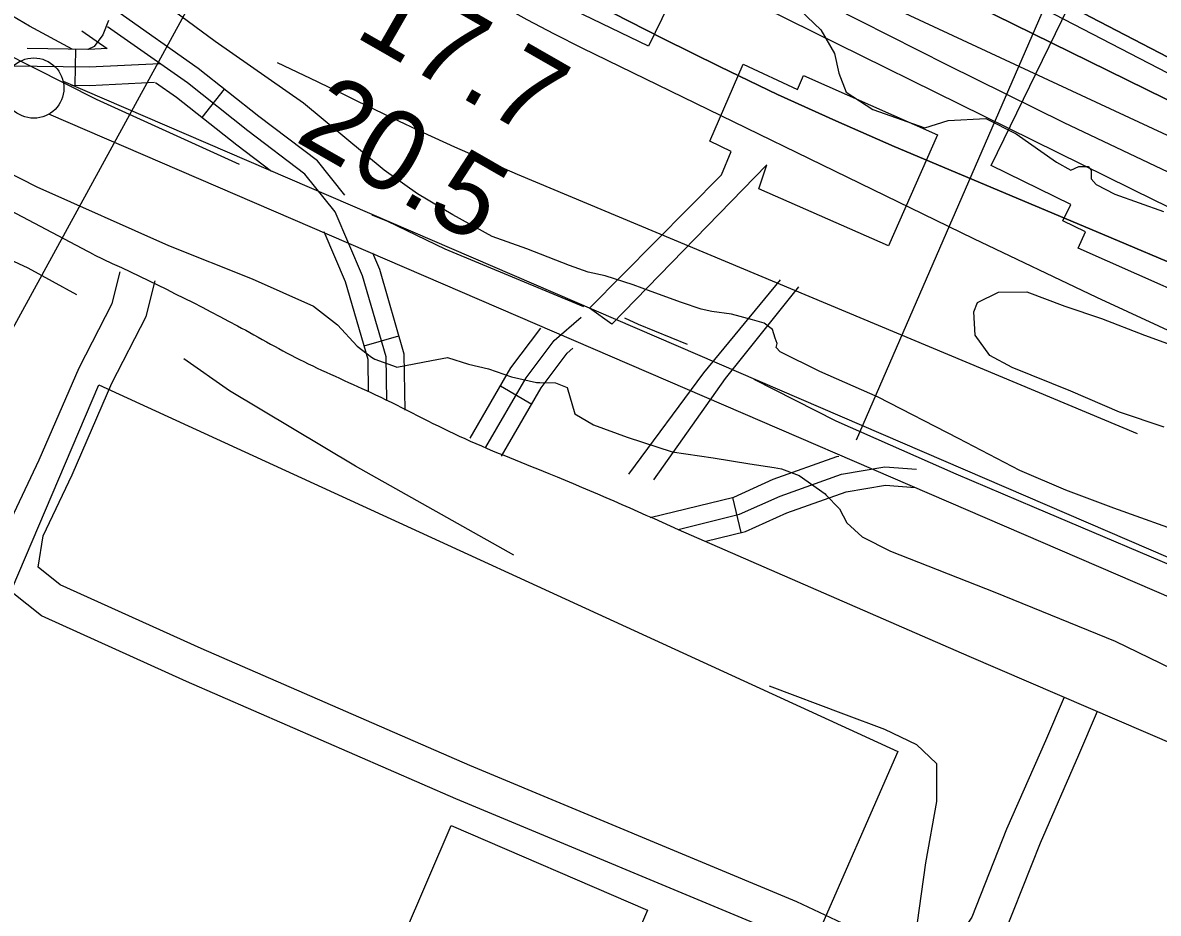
# Model space of a CAD drawing. Extents: x 3535183 to 3573198, y 534952 to 560562.
# Drawn here: x 3553490 to 3554433, y 545059 to 545798 of the extents above; entities that cross this region are included whole.
import ezdxf

# ---------------------------------------------------------------- set-up
doc = ezdxf.new("R2010")
doc.units = 0
for name, color, linetype in [('V-BLDG-OTLN', 7, 'Continuous'), ('V-FLOD-BASE', 7, 'Continuous'), ('V-LEVE-TOET', 7, 'Continuous'), ('V-RIVR-EDGE', 7, 'Continuous'), ('V-RIVR-RANG', 7, 'Continuous'), ('V-ROAD-CNTR', 7, 'Continuous'), ('V-RRAP-RVMT', 7, 'Continuous'), ('V-SITE-OTLN', 7, 'Continuous'), ('V-SITE-VEGE', 7, 'Continuous'), ('V-SURV-LINE', 7, 'Continuous'), ('V-TOPO-DPTH', 7, 'Continuous'), ('V-TOPO-MINR', 7, 'Continuous'), ('V-TOPO-SHOR', 7, 'Continuous'), ('V-TOPO-WATR', 7, 'Continuous'), ('V-UTIL-LINE', 7, 'Continuous')]:
    doc.layers.add(name, color=color, linetype=linetype)

msp = doc.modelspace()

# ---------------------------------------------------------------- linework, layer by layer
at = {"layer": 'V-BLDG-OTLN'}
for points in [[(3553979.17, 545547.88), (3553960.76, 545561.4), (3554070.25, 545671.95), (3554078.26, 545691.16), (3554060.44, 545699.82), (3554088.03, 545763.6), (3554133.27, 545742.62), (3554138.35, 545754.28), (3554249.43, 545704.97), (3554208.82, 545613.08), (3554101.15, 545660.25), (3554107.78, 545680.18)], [(3553967.44, 544970.83), (3553806.41, 545040.13), (3553845.95, 545132.01), (3554008.84, 545061.91), (3553990.99, 545020.42), (3554008.55, 545012.87), (3554009.47, 545015.02), (3554018.51, 545011.13), (3554020.44, 545015.64), (3554039.08, 545007.62), (3554040.84, 545011.71), (3554058.6, 545004.06), (3554057.07, 545000.49), (3554077.09, 544991.87), (3554053.03, 544935.95), (3553996.45, 544960.3), (3554000.71, 544970.2), (3553972.42, 544982.38)]]:
    msp.add_lwpolyline(points, close=True, dxfattribs=at)
at = {"layer": 'V-FLOD-BASE'}
for points in [[(3552728.51, 546201.89), (3552782.93, 546162.25), (3552866.67, 546111.89), (3552981.39, 546048.98), (3553130.26, 545964.69), (3553260.29, 545890.72), (3553422.02, 545799.82), (3553551.3, 545734.6), (3553670.03, 545680.74)], [(3553956.08, 545562.48), (3553840.94, 545610.22), (3553793.38, 545633.02), (3553780.4, 545638.52)], [(3554041.87, 545531.04), (3554001.18, 545547.59), (3553989.94, 545553.06)], [(3554625.86, 545269.45), (3554474.4, 545334.53), (3554329.85, 545395.96), (3554264.93, 545423.48), (3554165.43, 545467.41), (3554097.16, 545501.98)]]:
    msp.add_lwpolyline(points, dxfattribs=at)
at = {"layer": 'V-LEVE-TOET'}
for points in [[(3553561.45, 545800.02), (3553556.84, 545787.9), (3553549.66, 545778.44), (3553544.37, 545775.92), (3553531.28, 545776.19), (3553495.88, 545795.25), (3553444.12, 545825.99)], [(3554522.25, 545350.03), (3554395.71, 545395.39), (3554355.85, 545410.17), (3554317.77, 545426.66), (3554266.8, 545453.02), (3554200.28, 545487.55), (3554151.82, 545508.62), (3554118.97, 545525), (3554115.55, 545528.57), (3554116.5, 545532.04), (3554114.84, 545536.44), (3554112.37, 545543.47), (3554105.49, 545548.85), (3554095.95, 545551.66), (3554078.58, 545556.38), (3554062.03, 545558.47), (3554053.34, 545560.39), (3554036.87, 545565.96), (3554011.73, 545575.2), (3553997.01, 545580.74), (3553973.58, 545588.2), (3553959.68, 545591.11), (3553944.08, 545596.66), (3553908.56, 545610.48), (3553879.96, 545620.67), (3553847.15, 545638.8), (3553817.82, 545655.98), (3553790.28, 545675.75), (3553723.31, 545731.24), (3553650.15, 545782.5), (3553599.4, 545820.2)], [(3553419.86, 545703.8), (3553502.07, 545661.9), (3553611.26, 545613.34), (3553680.65, 545585.69), (3553731.77, 545562.79), (3553751.57, 545547.52), (3553767.83, 545529.7), (3553779.88, 545520.71), (3553782.47, 545518.91), (3553800.31, 545512.56), (3553800.7, 545512.42), (3553829.67, 545517.95), (3553842.83, 545520.3), (3553860.21, 545514.7), (3553876.74, 545510.87), (3553895.85, 545504.36), (3553916.73, 545499.56), (3553919.53, 545499.5), (3553932.46, 545499.24), (3553942.01, 545495.55), (3553948.56, 545473.56), (3553964.11, 545464.49), (3553991.88, 545454.31), (3554029.24, 545442.18), (3554063.24, 545437.12), (3554093.74, 545432.12), (3554113.79, 545429.09), (3554119.89, 545428.09), (3554134.64, 545422.55), (3554156.19, 545407.24), (3554156.86, 545406.54), (3554168.18, 545394.76), (3554174.06, 545383.27), (3554186.94, 545371.64), (3554210.31, 545359.8), (3554297.05, 545325.68), (3554396.79, 545285.17), (3554472.12, 545248.66)]]:
    msp.add_lwpolyline(points, dxfattribs=at)
at = {"layer": 'V-RIVR-EDGE'}
msp.add_lwpolyline([(3554117.94, 545825.34), (3554152.67, 545792.23), (3554164.03, 545772.39), (3554167.59, 545756.18), (3554173.56, 545740.55), (3554195.73, 545726.09), (3554238.92, 545710.98), (3554258.14, 545716.93), (3554289.37, 545718.66), (3554314.55, 545705.99), (3554348.11, 545682.49), (3554360.1, 545675.86), (3554366.71, 545678.84), (3554374.51, 545678.82), (3554376.91, 545675.82), (3554376.89, 545668.61), (3554381.08, 545663.8), (3554396.67, 545655.96), (3554436.86, 545641.45)], dxfattribs=at)
at = {"layer": 'V-RIVR-RANG'}
msp.add_line((3554182.3, 545452.05), (3554588.76, 546387.57), dxfattribs=at)
at = {"layer": 'V-ROAD-CNTR'}
for p, q in [((3553534.19, 545776.22), (3553533.74, 545746.22)), ((3553639.21, 545719.35), (3553657.83, 545742.88)), ((3553773.68, 545530.06), (3553802.49, 545538.43)), ((3553886.76, 545496.72), (3553912.7, 545481.66)), ((3554079.19, 545404.28), (3554086.35, 545375.14))]:
    msp.add_line(p, q, dxfattribs=at)
for points in [[(3553757.75, 545655.1), (3553735.05, 545683.35), (3553686.38, 545720.28), (3553636.01, 545760.14), (3553569.2, 545806.96)], [(3553560.39, 545776.5), (3553539.53, 545791.13)], [(3553792.52, 545484.81), (3553791.99, 545520.79), (3553772.42, 545588.21), (3553749.73, 545641.14), (3553724.51, 545672.51), (3553677.19, 545708.42), (3553627.04, 545748.1), (3553560.59, 545794.68)], [(3553604.25, 545764.08), (3553545.55, 545761.05), (3553480.66, 545762.03), (3553446.2, 545762.37), (3553383.24, 545771.48), (3553335.79, 545776.99), (3553279.27, 545778.07), (3553235.11, 545774.41)], [(3553493.97, 545776.83), (3553545.27, 545776.05), (3553560.31, 545776.83)], [(3553530.72, 545746.27), (3553545.82, 545746.04), (3553599.69, 545748.83)], [(3553696.84, 545674.68), (3553668.01, 545696.57), (3553618.08, 545736.07), (3553600.62, 545748.3)], [(3553549.72, 545605.51), (3553465.05, 545650.09)], [(3553777.42, 545491.97), (3553777.02, 545518.55), (3553758.27, 545583.14), (3553740.5, 545624.6)], [(3553807.65, 545476.55), (3553806.96, 545523.03), (3553786.57, 545593.27), (3553780.79, 545606.75)], [(3554258.29, 544994.99), (3554251.08, 544991.77), (3554208.02, 545000.19), (3554120.5, 545041.35), (3553849.71, 545154.27), (3553626.34, 545251.48), (3553505.83, 545306.07), (3553470.57, 545333.92), (3553478.51, 545381.54), (3553504, 545435.45), (3553537.12, 545511.85), (3553564.54, 545565.09), (3553571.18, 545591.35)], [(3554354.42, 545238.55), (3554338.91, 545202.4), (3554306.77, 545129.08), (3554277.99, 545056.19), (3554259.62, 545028.44), (3554247.52, 545023.04), (3554217.43, 545028.92), (3554132.66, 545068.78), (3553861.47, 545181.87), (3553638.51, 545278.9), (3553521.54, 545331.89), (3553503.07, 545346.47), (3553507.41, 545372.49), (3553531.33, 545423.07), (3553564.25, 545499), (3553592.78, 545554.4), (3553600.26, 545584)], [(3553874.63, 545445.95), (3553908.01, 545503.45), (3553931.2, 545534.4), (3553953.77, 545553.68)], [(3553861.66, 545453.48), (3553895.48, 545511.74), (3553920.18, 545544.7)], [(3553887.6, 545438.42), (3553920.54, 545495.16), (3553942.2, 545524.07), (3553946.91, 545528.09)], [(3554011.07, 545387.55), (3554080.33, 545404.56), (3554113.16, 545419.35), (3554165.95, 545438.1), (3554167.65, 545438.39)], [(3554034.21, 545377.78), (3554085.25, 545390.32), (3554118.76, 545405.42), (3554169.73, 545423.53), (3554205.64, 545429.54), (3554232.02, 545427.58)], [(3554057.31, 545368.01), (3554090.16, 545376.08), (3554124.37, 545391.49), (3554173.51, 545408.95), (3554206.33, 545414.45), (3554230.91, 545412.62)], [(3554034.21, 545377.78), (3554275.46, 545272.52), (3554669.54, 545102.99), (3554847.57, 545028.63)], [(3554381.98, 545226.71), (3554366.43, 545190.46), (3554334.47, 545117.55), (3554304.74, 545042.25), (3554283.89, 545010.75)]]:
    msp.add_lwpolyline(points, dxfattribs=at)
msp.add_spline([(3553549.72, 545605.51), (3553668.52, 545546.65), (3553723.62, 545516.91), (3553783, 545489.51), (3553852.59, 545455.14), (3553926.97, 545424.12), (3554034.21, 545377.78)], degree=3, dxfattribs=at)
at = {"layer": 'V-RRAP-RVMT'}
msp.add_lwpolyline([(3554509.56, 545547.51), (3554366.13, 545611.11), (3554372.07, 545624.51), (3554353.32, 545633.65), (3554360.09, 545647.36), (3554293.86, 545679.72), (3554363.34, 545822.36), (3554312.05, 545847.63), (3554316.33, 545856.4), (3554202.88, 545911.74), (3554207.36, 545920.85), (3554127.61, 545959.73), (3554112.54, 545925.6), (3554086.68, 545936.91), (3554009.55, 545778.52), (3553893.3, 545835.07), (3553889.67, 545827.99), (3553767.3, 545890.27), (3553763.22, 545882.91), (3553645.08, 545947.52), (3553640.08, 545938.95), (3553516.56, 546010.8), (3553518.56, 546014.11), (3553414.83, 546079.93)], dxfattribs=at)
at = {"layer": 'V-SITE-OTLN'}
msp.add_lwpolyline([(3554146.43, 545033.57), (3554100.95, 544929.95), (3553788.19, 544189.9), (3553681.49, 544225.16), (3553597.77, 544105.68), (3553480.56, 544032.35), (3553469.46, 544028.45), (3553311.18, 544100.57), (3553354.73, 544208.48), (3553114.5, 544313.98), (3553288.14, 544719.46), (3553180.4, 544771.26), (3553385.15, 545216.04), (3553426.11, 545198.67), (3553553.48, 545497.67), (3554216.57, 545193.38)], close=True, dxfattribs=at)
at = {"layer": 'V-SITE-VEGE'}
msp.add_lwpolyline([(3554437.53, 545462.44), (3554400.42, 545474.95), (3554359.96, 545492.38), (3554311.23, 545512.06), (3554292.76, 545522.12), (3554280.65, 545538.97), (3554279.66, 545558.36), (3554282.58, 545565.91), (3554300.05, 545574.56), (3554323.58, 545574.77), (3554355.17, 545563.05), (3554385.4, 545552.75), (3554421.1, 545538.88), (3554449.26, 545528.62)], dxfattribs=at)
at = {"layer": 'V-SURV-LINE'}
for points in [[(3553523.84, 545749.67), (3554814.65, 545193.56)], [(3554802.8, 545166), (3553511.99, 545722.11)]]:
    msp.add_lwpolyline(points, dxfattribs=at)
msp.add_circle((3553499.56, 545743.8), 25, dxfattribs=at)
at = {"layer": 'V-TOPO-DPTH'}
for points in [[(3555240.59, 545358.5), (3555185.55, 545382.07), (3555130.66, 545405.99), (3555075.87, 545430.14), (3555017.31, 545456.16), (3554991.9, 545467.53), (3554966.52, 545478.96), (3554941.19, 545490.51), (3554915.89, 545502.12), (3554890.66, 545513.89), (3554865.49, 545525.77), (3554840.4, 545537.83), (3554815.38, 545550.02), (3554061.26, 545920.46), (3554027.73, 545937.52), (3553994.53, 545955.18), (3553961.83, 545973.75), (3553929.46, 545992.93), (3553920.7, 545998.29), (3553884.62, 546021.2), (3553849.1, 546044.92), (3553814.4, 546069.83), (3553780.26, 546095.55), (3553013.25, 546694.02)], [(3555240.59, 545358.5), (3555185.55, 545382.07), (3555130.66, 545405.99), (3555075.87, 545430.14), (3555017.31, 545456.16), (3554991.9, 545467.53), (3554966.52, 545478.96), (3554941.19, 545490.51), (3554915.89, 545502.12), (3554890.66, 545513.89), (3554865.49, 545525.77), (3554840.4, 545537.83), (3554815.38, 545550.02), (3554061.26, 545920.46), (3554027.73, 545937.52), (3553994.53, 545955.18), (3553961.83, 545973.75), (3553929.46, 545992.93), (3553920.7, 545998.29), (3553884.62, 546021.2), (3553849.1, 546044.92), (3553814.4, 546069.83), (3553780.26, 546095.55), (3553013.25, 546694.02)], [(3553051.67, 546578.06), (3553949.77, 545925.35), (3553959.74, 545918.45), (3553969.89, 545911.86), (3553980.33, 545905.74), (3553990.96, 545899.92), (3554161.1, 545811.84), (3554257.34, 545763.04), (3554354.11, 545715.31), (3554451.66, 545669.21), (3554549.73, 545624.2), (3554925.26, 545455.62), (3554937.45, 545450.18), (3554949.66, 545444.79), (3554961.9, 545439.46), (3554974.15, 545434.17), (3555193.98, 545339.91), (3555316.35, 545287.99), (3555438.98, 545236.68), (3555562, 545186.31), (3555685.27, 545136.55), (3556000.9, 545010.53)], [(3553051.67, 546578.06), (3553949.77, 545925.35), (3553959.74, 545918.45), (3553969.89, 545911.86), (3553980.33, 545905.74), (3553990.96, 545899.92), (3554161.1, 545811.84), (3554257.34, 545763.04), (3554354.11, 545715.31), (3554451.66, 545669.21), (3554549.73, 545624.2), (3554925.26, 545455.62), (3554937.45, 545450.18), (3554949.66, 545444.79), (3554961.9, 545439.46), (3554974.15, 545434.17), (3555193.98, 545339.91), (3555316.35, 545287.99), (3555438.98, 545236.68), (3555562, 545186.31), (3555685.27, 545136.55), (3556000.9, 545010.53)], [(3553397.49, 546421.52), (3553499.24, 546348.62), (3553601.93, 546277.02), (3553993.51, 546009.56), (3554005.67, 546001.55), (3554018, 545993.81), (3554030.58, 545986.49), (3554043.33, 545979.45), (3554376.67, 545802.52), (3554476.06, 545750.81), (3554576, 545700.18), (3554676.74, 545651.19), (3554778.03, 545603.3), (3554931.68, 545532.18), (3554956.58, 545520.72), (3554981.51, 545509.33), (3555006.49, 545498.06), (3555031.5, 545486.85), (3555732.41, 545174.71), (3555787.25, 545150.49), (3555842.19, 545126.51), (3555897.28, 545102.89), (3555952.47, 545079.5), (3556057.14, 545035.53)], [(3556057.14, 545035.53), (3555952.47, 545079.5), (3555897.28, 545102.89), (3555842.19, 545126.51), (3555787.25, 545150.49), (3555732.41, 545174.71), (3555031.5, 545486.85), (3555006.49, 545498.06), (3554981.51, 545509.33), (3554956.58, 545520.72), (3554931.68, 545532.18), (3554778.03, 545603.3), (3554676.74, 545651.19), (3554576, 545700.18), (3554476.06, 545750.81), (3554376.67, 545802.52), (3554043.33, 545979.45), (3554030.58, 545986.49), (3554018, 545993.81), (3554005.67, 546001.55), (3553993.51, 546009.56), (3553601.93, 546277.02), (3553499.24, 546348.62), (3553397.49, 546421.52)], [(3554459.51, 545591.57), (3554386.38, 545622.56), (3554213.48, 545695.47), (3554164.93, 545716.59), (3554116.71, 545738.42), (3554069, 545761.34), (3554021.62, 545784.97), (3553938.64, 545827.52), (3553933.07, 545830.52), (3553927.57, 545833.65), (3553922.21, 545836.99), (3553916.92, 545840.47), (3553271.91, 546283.15)]]:
    msp.add_lwpolyline(points, dxfattribs=at)
at = {"layer": 'V-TOPO-MINR'}
for points in [[(3553013.25, 546694.02), (3553780.26, 546095.55), (3553814.4, 546069.83), (3553849.1, 546044.92), (3553884.62, 546021.2), (3553920.7, 545998.29), (3553929.46, 545992.93), (3553961.83, 545973.75), (3553994.53, 545955.18), (3554027.73, 545937.52), (3554061.26, 545920.46), (3554815.38, 545550.02), (3554840.4, 545537.83), (3554865.49, 545525.77), (3554890.66, 545513.89), (3554915.89, 545502.12), (3554941.19, 545490.51), (3554966.52, 545478.96), (3554991.9, 545467.53), (3555017.31, 545456.16), (3555075.87, 545430.14), (3555130.66, 545405.99), (3555185.55, 545382.07), (3555240.59, 545358.5)], [(3552941.67, 546623.62), (3553555.94, 546149.76), (3553620, 546101.97), (3553685.03, 546055.59), (3553751.53, 546011.33), (3553818.99, 545968.49), (3553909.39, 545913.11), (3553932.57, 545899.34), (3553955.99, 545886), (3553979.76, 545873.3), (3554003.78, 545861.04), (3554430.13, 545650.62), (3554513.73, 545610.13), (3554597.72, 545570.47), (3554682.3, 545532.08), (3554767.26, 545494.52), (3554888.68, 545441.92), (3554913.25, 545431.35), (3554937.85, 545420.87), (3554962.5, 545410.5), (3554987.19, 545400.22), (3555563.75, 545161.73)], [(3552812.5, 546525.75), (3553506.19, 546051.17), (3553571.84, 546007.14), (3553638.02, 545963.93), (3553704.98, 545921.96), (3553772.46, 545880.8), (3553864.15, 545826.04), (3553886.34, 545813.16), (3553908.74, 545800.67), (3553931.45, 545788.76), (3553954.37, 545777.23), (3554279.22, 545618.99), (3554381.41, 545570.33), (3554484.17, 545522.92), (3554587.76, 545477.36), (3554691.91, 545433.05), (3554867.39, 545360.24), (3554884.24, 545353.31), (3554901.12, 545346.44), (3554918.04, 545339.69), (3554934.99, 545333), (3555108, 545265.34), (3555211.51, 545224.96), (3555315.06, 545184.7)], [(3553397.49, 546421.52), (3553499.24, 546348.62), (3553601.93, 546277.02), (3553993.51, 546009.56), (3554005.67, 546001.55), (3554018, 545993.81), (3554030.58, 545986.49), (3554043.33, 545979.45), (3554376.67, 545802.52), (3554476.06, 545750.81), (3554576, 545700.18), (3554676.74, 545651.19), (3554778.03, 545603.3), (3554931.68, 545532.18), (3554956.58, 545520.72), (3554981.51, 545509.33), (3555006.49, 545498.06), (3555031.5, 545486.85), (3555732.41, 545174.71), (3555787.25, 545150.49), (3555842.19, 545126.51), (3555897.28, 545102.89), (3555952.47, 545079.5), (3556057.14, 545035.53)], [(3553443.7, 546369.23), (3553534.91, 546299.97), (3553627.31, 546232.39), (3553721.51, 546167.33), (3553816.9, 546103.95), (3553971.81, 546004.02), (3553990.8, 545992.15), (3554010, 545980.64), (3554029.52, 545969.69), (3554049.26, 545959.1), (3554596.68, 545675.33), (3554658.84, 545643.65), (3554721.28, 545612.52), (3554784.13, 545582.25), (3554847.26, 545552.54), (3554908.8, 545524.08), (3554941.4, 545509.09), (3554974.04, 545494.2), (3555006.74, 545479.45), (3555039.49, 545464.8), (3555246.72, 545372.6)], [(3553402.51, 546361.87), (3553496.13, 546286.41), (3553590.62, 546212.07), (3553686.4, 546139.41), (3553783.05, 546067.86), (3553972.11, 545930.47), (3553974.92, 545928.53), (3553977.78, 545926.67), (3553980.71, 545924.94), (3553983.71, 545923.3), (3554033.84, 545897.2), (3554062.03, 545882.76), (3554090.34, 545868.58), (3554118.85, 545854.77), (3554147.47, 545841.21), (3554953.86, 545465.97)], [(3553271.91, 546283.15), (3553916.92, 545840.47), (3553922.21, 545836.99), (3553927.57, 545833.65), (3553933.07, 545830.52), (3553938.64, 545827.52), (3554021.62, 545784.97), (3554069, 545761.34), (3554116.71, 545738.42), (3554164.93, 545716.59), (3554213.48, 545695.47), (3554386.38, 545622.56), (3554459.51, 545591.57)], [(3553701.53, 545764.92), (3553723.58, 545754.45), (3553734.6, 545749.2), (3553745.61, 545743.94), (3553756.61, 545738.65), (3553767.61, 545733.35), (3553796.91, 545719.19), (3553822.65, 545707.01), (3553848.51, 545695.11), (3553874.57, 545683.63), (3553900.75, 545672.43), (3554415.17, 545457.37)]]:
    msp.add_lwpolyline(points, dxfattribs=at)
at = {"layer": 'V-TOPO-SHOR'}
for points in [[(3553535.24, 545572.22), (3553495.02, 545594.58), (3553467.11, 545607.22), (3553445.07, 545611.69), (3553416.87, 545610.25), (3553388.63, 545606.8), (3553373.24, 545608.46), (3553353.87, 545612.21), (3553329.33, 545625.45)], [(3553897.91, 545356.34), (3553766.63, 545430.1), (3553661.94, 545492.6), (3553624.02, 545519.19)], [(3554109.64, 545248.08), (3554171.53, 545224.69), (3554205.47, 545211.93), (3554232.04, 545199.31), (3554248.49, 545183.56), (3554248.52, 545152.03), (3554239.43, 545101.25), (3554230.66, 545037.76)]]:
    msp.add_lwpolyline(points, dxfattribs=at)
at = {"layer": 'V-TOPO-WATR'}
msp.add_lwpolyline([(3553051.67, 546578.06), (3553949.77, 545925.35), (3553959.74, 545918.45), (3553969.89, 545911.86), (3553980.33, 545905.74), (3553990.96, 545899.92), (3554161.1, 545811.84), (3554257.34, 545763.04), (3554354.11, 545715.31), (3554451.66, 545669.21), (3554549.73, 545624.2), (3554925.26, 545455.62), (3554937.45, 545450.18), (3554949.66, 545444.79), (3554961.9, 545439.46), (3554974.15, 545434.17), (3555193.98, 545339.91), (3555316.35, 545287.99), (3555438.98, 545236.68), (3555562, 545186.31), (3555685.27, 545136.55), (3556000.9, 545010.53)], dxfattribs=at)
at = {"layer": 'V-UTIL-LINE'}
msp.add_line((3553438.22, 545464.39), (3555206.3, 548695), dxfattribs=at)
for points in [[(3553993.21, 545423.52), (3554055.5, 545507.55), (3554119.01, 545584.69)], [(3554134.03, 545578.87), (3554073.29, 545503.06), (3554013.76, 545418.96)]]:
    msp.add_lwpolyline(points, dxfattribs=at)

# ---------------------------------------------------------------- texts
at = {"layer": 'V-RIVR-RANG'}
for s, p in [('17.7', (3553764.48, 545787.39)), ('20.5', (3553714.96, 545700.52))]:
    msp.add_text(s, height=67, rotation=330.17833, dxfattribs=at).set_placement(p)

doc.saveas('drawing.dxf')
